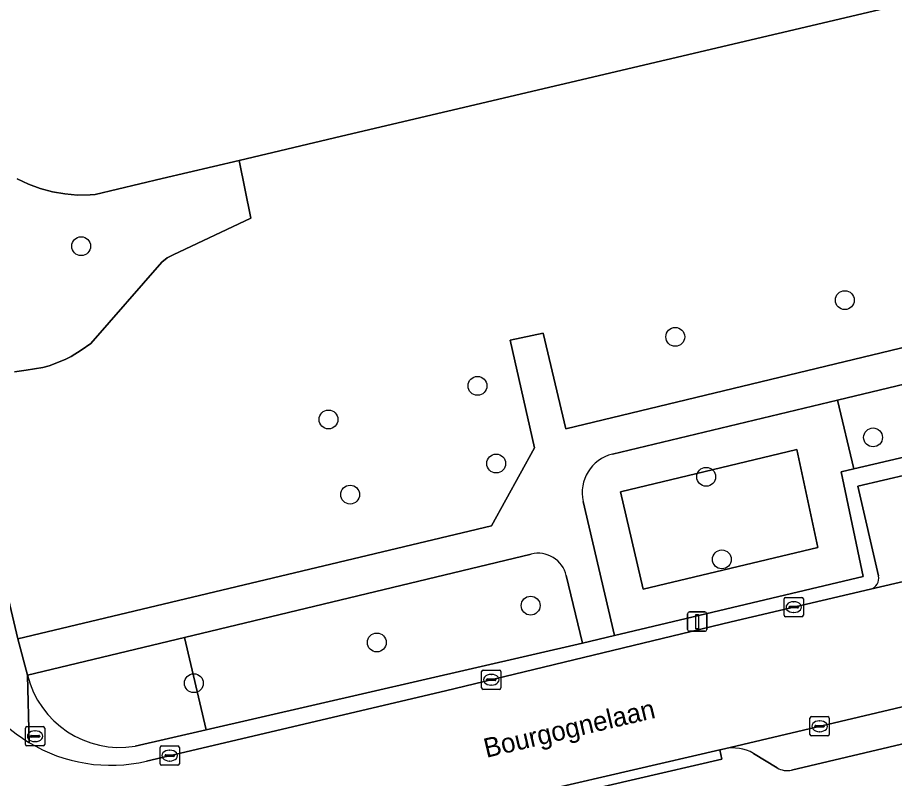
# Model space of a CAD drawing. Extents: x 158455 to 159797, y 387218 to 388672.
# Drawn here: x 159378.88 to 159424.36, y 388273.03 to 388312.5 of the extents above; entities that cross this region are included whole.
import ezdxf

# ---------------------------------------------------------------- set-up
doc = ezdxf.new("R2010")
doc.units = 0
for name, color, linetype in [('IMGEO_Boom', 7, 'Continuous'), ('IMGEO_Brandkraan', 7, 'Continuous'), ('IMGEO_Groenvoorziening', 7, 'Continuous'), ('IMGEO_Kolk', 7, 'Continuous'), ('IMGEO_Lichtmast', 7, 'Continuous'), ('IMGEO_Meer_plas_ven_vijver', 7, 'Continuous'), ('IMGEO_Oever', 7, 'Continuous'), ('IMGEO_Openbare_ruimte_label', 7, 'Continuous'), ('IMGEO_Parkeervlak_open', 7, 'Continuous'), ('IMGEO_Rijbaan_lokaal_open', 7, 'Continuous'), ('IMGEO_Voetpad_open', 7, 'Continuous'), ('IMGEO_Walbescherming', 7, 'Continuous')]:
    doc.layers.add(name, color=color, linetype=linetype)

msp = doc.modelspace()

# ---------------------------------------------------------------- linework, layer by layer
at = {"layer": 'IMGEO_Boom'}
for centre in [(159382.182, 388300.64), (159421.783, 388297.844), (159412.991, 388295.939), (159402.734, 388293.395), (159395.008, 388291.655), (159423.248, 388290.722), (159403.707, 388289.367), (159414.597, 388288.68), (159396.131, 388287.756), (159415.408, 388284.396), (159405.492, 388281.996), (159397.513, 388280.088), (159388.026, 388277.972)]:
    msp.add_circle(centre, 0.489, dxfattribs=at)
at = {"layer": 'IMGEO_Brandkraan'}
for p, q in [((159379.291, 388274.796), (159379.291, 388275.648)), ((159379.366, 388275.722), (159380.218, 388275.722)), ((159380.292, 388275.648), (159380.292, 388274.796)), ((159379.55, 388275.216), (159379.55, 388275.228)), ((159379.988, 388275.179), (159379.59, 388275.179)), ((159379.593, 388275.265), (159379.991, 388275.265)), ((159379.779, 388275.502), (159379.804, 388275.502)), ((159380.034, 388275.228), (159380.034, 388275.216)), ((159380.218, 388274.722), (159379.366, 388274.722)), ((159379.802, 388274.942), (159379.777, 388274.942))]:
    msp.add_line(p, q, dxfattribs=at)
for points in [[(159379.291, 388274.796), (159379.291, 388275.648)], [(159379.366, 388275.722), (159380.218, 388275.722)], [(159380.292, 388275.648), (159380.292, 388274.796)], [(159380.218, 388274.722), (159379.366, 388274.722)]]:
    msp.add_lwpolyline(points, dxfattribs=at)
for centre, radius, start, end in [((159379.368, 388275.646), 0.0765, 91.552, 178.448), ((159379.368, 388275.646), 0.0765, 91.552, 178.448), ((159380.216, 388275.646), 0.0765, 1.552, 88.448), ((159380.216, 388275.646), 0.0765, 1.552, 88.448), ((159379.59, 388275.225), 0.0403, 85.8775, 175.7526), ((159379.587, 388275.215), 0.0366, 178.938, 274.7102), ((159379.991, 388275.222), 0.043, 264.8664, 352.4533), ((159379.995, 388275.227), 0.0386, 1.7309, 96.639), ((159379.368, 388274.798), 0.0765, 181.552, 268.448), ((159379.368, 388274.798), 0.0765, 181.552, 268.448), ((159380.216, 388274.798), 0.0765, 271.552, 358.448), ((159380.216, 388274.798), 0.0765, 271.552, 358.448)]:
    msp.add_arc(centre, radius, start, end, dxfattribs=at)
for centre, major_axis, ratio, start_param, end_param in [((159379.778, 388275.222), (-0.387, 0.002), 0.722429, 4.712389, 7.853982), ((159379.803, 388275.222), (-0.39, 0.002), 0.717154, 1.570796, 4.712389)]:
    msp.add_ellipse(centre, major_axis=major_axis, ratio=ratio, start_param=start_param, end_param=end_param, dxfattribs=at)
at = {"layer": 'IMGEO_Groenvoorziening'}
for points in [[(159474.651, 388324.938), (159395.688, 388306.347), (159390.382, 388305.091), (159390.989, 388302.1), (159386.958, 388300.186), (159386.642, 388300.037), (159386.371, 388299.815), (159382.692, 388295.587), (159382.183, 388295.241), (159381.66, 388294.92), (159381.359, 388294.762), (159380.531, 388294.443), (159380.202, 388294.355), (159379.328, 388294.203), (159378.718, 388294.133)], [(159377.378, 388286.666), (159378.895, 388280.268), (159403.47, 388286.132), (159405.691, 388290.187), (159404.423, 388295.775), (159406.139, 388296.127), (159407.323, 388291.168), (159454.509, 388302.548), (159453.986, 388304.479), (159452.25, 388310.894), (159482.054, 388318.769)], [(159435.082, 388295.932), (159421.4, 388292.652), (159422.254, 388289.086), (159437.503, 388292.653), (159437.016, 388294.727)], [(159408.217, 388287.399), (159409.846, 388280.45), (159422.743, 388283.514), (159421.59, 388288.931), (159422.254, 388289.086), (159421.4, 388292.652), (159409.731, 388289.854)], [(159405.524, 388284.671), (159387.541, 388280.349), (159388.671, 388275.553), (159408.18, 388280.048)], [(159408.18, 388280.048), (159407.337, 388283.56)], [(159387.541, 388280.349), (159379.398, 388278.392)], [(159384.981, 388274.703), (159388.671, 388275.553), (159387.541, 388280.349)]]:
    msp.add_lwpolyline(points, dxfattribs=at)
for points in [[(159411.335, 388282.859), (159420.38, 388285.008), (159419.299, 388290.091), (159410.154, 388287.899)], [(159411.335, 388282.859), (159410.154, 388287.899), (159419.299, 388290.091), (159420.38, 388285.008)]]:
    msp.add_lwpolyline(points, close=True, dxfattribs=at)
for centre, radius, start, end in [((159410.207, 388287.866), 2.044, 103.4592, 193.2165), ((159405.875, 388283.21), 1.503, 13.4795, 103.5208), ((159384.19, 388279.575), 4.936, 193.8697, 279.2204)]:
    msp.add_arc(centre, radius, start, end, dxfattribs=at)
at = {"layer": 'IMGEO_Kolk'}
for p, q in [((159418.635, 388281.495), (159418.635, 388282.347)), ((159418.71, 388282.421), (159419.562, 388282.421)), ((159419.123, 388282.201), (159419.148, 388282.201)), ((159419.636, 388282.347), (159419.636, 388281.495)), ((159418.894, 388281.915), (159418.894, 388281.927)), ((159419.332, 388281.878), (159418.934, 388281.878)), ((159418.937, 388281.964), (159419.335, 388281.964)), ((159419.146, 388281.641), (159419.121, 388281.641)), ((159419.378, 388281.927), (159419.378, 388281.915)), ((159419.562, 388281.421), (159418.71, 388281.421)), ((159402.949, 388277.727), (159402.949, 388278.579)), ((159403.024, 388278.653), (159403.876, 388278.653)), ((159403.437, 388278.433), (159403.462, 388278.433)), ((159403.95, 388278.579), (159403.95, 388277.727)), ((159403.208, 388278.147), (159403.208, 388278.159)), ((159403.646, 388278.11), (159403.248, 388278.11)), ((159403.251, 388278.196), (159403.649, 388278.196)), ((159403.692, 388278.159), (159403.692, 388278.147)), ((159403.876, 388277.653), (159403.024, 388277.653)), ((159403.46, 388277.873), (159403.435, 388277.873)), ((159419.977, 388275.312), (159419.977, 388276.164)), ((159420.052, 388276.238), (159420.904, 388276.238)), ((159420.978, 388276.164), (159420.978, 388275.312)), ((159420.236, 388275.732), (159420.236, 388275.744)), ((159420.674, 388275.695), (159420.276, 388275.695)), ((159420.279, 388275.781), (159420.677, 388275.781)), ((159420.465, 388276.018), (159420.49, 388276.018)), ((159420.72, 388275.744), (159420.72, 388275.732)), ((159420.904, 388275.238), (159420.052, 388275.238)), ((159420.488, 388275.458), (159420.463, 388275.458)), ((159386.273, 388273.791), (159386.273, 388274.643)), ((159386.348, 388274.717), (159387.2, 388274.717)), ((159386.761, 388274.497), (159386.786, 388274.497)), ((159387.274, 388274.643), (159387.274, 388273.791)), ((159386.532, 388274.211), (159386.532, 388274.223)), ((159386.97, 388274.174), (159386.572, 388274.174)), ((159386.575, 388274.26), (159386.973, 388274.26)), ((159386.784, 388273.937), (159386.759, 388273.937)), ((159387.016, 388274.223), (159387.016, 388274.211)), ((159387.2, 388273.717), (159386.348, 388273.717))]:
    msp.add_line(p, q, dxfattribs=at)
for points in [[(159418.635, 388281.495), (159418.635, 388282.347)], [(159418.71, 388282.421), (159419.562, 388282.421)], [(159419.636, 388282.347), (159419.636, 388281.495)], [(159419.562, 388281.421), (159418.71, 388281.421)], [(159402.949, 388277.727), (159402.949, 388278.579)], [(159403.024, 388278.653), (159403.876, 388278.653)], [(159403.95, 388278.579), (159403.95, 388277.727)], [(159403.876, 388277.653), (159403.024, 388277.653)], [(159419.977, 388275.312), (159419.977, 388276.164)], [(159420.052, 388276.238), (159420.904, 388276.238)], [(159420.978, 388276.164), (159420.978, 388275.312)], [(159420.904, 388275.238), (159420.052, 388275.238)], [(159386.273, 388273.791), (159386.273, 388274.643)], [(159386.348, 388274.717), (159387.2, 388274.717)], [(159387.274, 388274.643), (159387.274, 388273.791)], [(159387.2, 388273.717), (159386.348, 388273.717)]]:
    msp.add_lwpolyline(points, dxfattribs=at)
for centre, radius, start, end in [((159418.712, 388282.345), 0.0765, 91.552, 178.448), ((159418.712, 388282.345), 0.0765, 91.552, 178.448), ((159419.56, 388282.345), 0.0765, 1.552, 88.448), ((159419.56, 388282.345), 0.0765, 1.552, 88.448), ((159418.934, 388281.924), 0.0403, 85.8775, 175.7526), ((159418.931, 388281.914), 0.0366, 178.938, 274.7102), ((159419.335, 388281.921), 0.043, 264.8664, 352.4533), ((159419.339, 388281.926), 0.0386, 1.7309, 96.639), ((159418.712, 388281.497), 0.0765, 181.552, 268.448), ((159418.712, 388281.497), 0.0765, 181.552, 268.448), ((159419.56, 388281.497), 0.0765, 271.552, 358.448), ((159419.56, 388281.497), 0.0765, 271.552, 358.448), ((159403.026, 388278.577), 0.0765, 91.552, 178.448), ((159403.026, 388278.577), 0.0765, 91.552, 178.448), ((159403.874, 388278.577), 0.0765, 1.552, 88.448), ((159403.874, 388278.577), 0.0765, 1.552, 88.448), ((159403.248, 388278.156), 0.0403, 85.8775, 175.7526), ((159403.245, 388278.146), 0.0366, 178.938, 274.7102), ((159403.649, 388278.153), 0.043, 264.8664, 352.4533), ((159403.653, 388278.158), 0.0386, 1.7309, 96.639), ((159403.026, 388277.729), 0.0765, 181.552, 268.448), ((159403.026, 388277.729), 0.0765, 181.552, 268.448), ((159403.874, 388277.729), 0.0765, 271.552, 358.448), ((159403.874, 388277.729), 0.0765, 271.552, 358.448), ((159420.054, 388276.162), 0.0765, 91.552, 178.448), ((159420.054, 388276.162), 0.0765, 91.552, 178.448), ((159420.902, 388276.162), 0.0765, 1.552, 88.448), ((159420.902, 388276.162), 0.0765, 1.552, 88.448), ((159420.276, 388275.741), 0.0403, 85.8775, 175.7526), ((159420.273, 388275.731), 0.0366, 178.938, 274.7102), ((159420.677, 388275.738), 0.043, 264.8664, 352.4533), ((159420.681, 388275.743), 0.0386, 1.7309, 96.639), ((159420.054, 388275.314), 0.0765, 181.552, 268.448), ((159420.054, 388275.314), 0.0765, 181.552, 268.448), ((159420.902, 388275.314), 0.0765, 271.552, 358.448), ((159420.902, 388275.314), 0.0765, 271.552, 358.448), ((159386.35, 388274.641), 0.0765, 91.552, 178.448), ((159386.35, 388274.641), 0.0765, 91.552, 178.448), ((159387.198, 388274.641), 0.0765, 1.552, 88.448), ((159387.198, 388274.641), 0.0765, 1.552, 88.448), ((159386.572, 388274.22), 0.0403, 85.8775, 175.7526), ((159386.569, 388274.21), 0.0366, 178.938, 274.7102), ((159386.973, 388274.217), 0.043, 264.8664, 352.4533), ((159386.977, 388274.222), 0.0386, 1.7309, 96.639), ((159386.35, 388273.793), 0.0765, 181.552, 268.448), ((159386.35, 388273.793), 0.0765, 181.552, 268.448), ((159387.198, 388273.793), 0.0765, 271.552, 358.448), ((159387.198, 388273.793), 0.0765, 271.552, 358.448)]:
    msp.add_arc(centre, radius, start, end, dxfattribs=at)
for centre, major_axis, ratio, start_param, end_param in [((159419.122, 388281.921), (-0.387, 0.002), 0.722429, 4.712389, 7.853982), ((159419.147, 388281.921), (-0.39, 0.002), 0.717154, 1.570796, 4.712389), ((159403.436, 388278.153), (-0.387, 0.002), 0.722429, 4.712389, 7.853982), ((159403.461, 388278.153), (-0.39, 0.002), 0.717154, 1.570796, 4.712389), ((159420.464, 388275.738), (-0.387, 0.002), 0.722429, 4.712389, 7.853982), ((159420.489, 388275.738), (-0.39, 0.002), 0.717154, 1.570796, 4.712389), ((159386.76, 388274.217), (-0.387, 0.002), 0.722429, 4.712389, 7.853982), ((159386.785, 388274.217), (-0.39, 0.002), 0.717154, 1.570796, 4.712389)]:
    msp.add_ellipse(centre, major_axis=major_axis, ratio=ratio, start_param=start_param, end_param=end_param, dxfattribs=at)
at = {"layer": 'IMGEO_Lichtmast'}
for p, q in [((159413.631, 388280.767), (159413.631, 388281.567)), ((159413.631, 388281.567), (159413.631, 388280.767)), ((159413.731, 388281.667), (159414.521, 388281.667)), ((159414.521, 388281.667), (159413.731, 388281.667)), ((159414.621, 388281.567), (159414.621, 388280.767)), ((159414.621, 388280.767), (159414.621, 388281.567)), ((159414.521, 388280.667), (159413.731, 388280.667)), ((159413.731, 388280.667), (159414.521, 388280.667))]:
    msp.add_line(p, q, dxfattribs=at)
msp.add_lwpolyline([(159414.051, 388281.542), (159414.201, 388281.542), (159414.201, 388280.792), (159414.051, 388280.792), (159414.051, 388281.542)], dxfattribs=at)
for centre, start, end in [((159413.731, 388281.567), 90, 180), ((159413.731, 388281.567), 90, 180), ((159414.521, 388281.567), 0, 90), ((159414.521, 388281.567), 360, 90), ((159413.731, 388280.767), 180, 270), ((159413.731, 388280.767), 180, 270), ((159414.521, 388280.767), 270, 0), ((159414.521, 388280.767), 270, 0)]:
    msp.add_arc(centre, 0.1, start, end, dxfattribs=at)
at = {"layer": 'IMGEO_Meer_plas_ven_vijver'}
msp.add_lwpolyline([(159378.857, 388304.14), (159379.449, 388303.86), (159380.064, 388303.633), (159380.696, 388303.463), (159381.341, 388303.35), (159381.994, 388303.295), (159382.649, 388303.298), (159382.901, 388303.32), (159386.39, 388304.146), (159390.382, 388305.091), (159395.688, 388306.347), (159474.651, 388324.938)], dxfattribs=at)
at = {"layer": 'IMGEO_Oever'}
msp.add_lwpolyline([(159378.718, 388294.133), (159379.328, 388294.203), (159380.202, 388294.355), (159380.531, 388294.443), (159381.359, 388294.762), (159381.66, 388294.92), (159382.183, 388295.241), (159382.692, 388295.587), (159386.371, 388299.815), (159386.642, 388300.037), (159386.958, 388300.186), (159390.989, 388302.1), (159390.382, 388305.091), (159386.39, 388304.146), (159382.901, 388303.32), (159382.649, 388303.298), (159381.994, 388303.295), (159381.341, 388303.35), (159380.696, 388303.463), (159380.064, 388303.633), (159379.449, 388303.86), (159378.857, 388304.14)], dxfattribs=at)
at = {"layer": 'IMGEO_Parkeervlak_open'}
for points in [[(159423.121, 388282.847), (159426.384, 388283.607), (159438.28, 388286.362), (159437.098, 388291.625), (159422.46, 388288.201), (159423.529, 388283.535)], [(159430.391, 388278.085), (159415.542, 388274.571)], [(159419.021, 388273.466), (159427.864, 388275.559)], [(159417.043, 388274.333), (159418.27, 388273.585)]]:
    msp.add_lwpolyline(points, dxfattribs=at)
for centre, radius, start, end in [((159422.963, 388283.406), 0.581, 285.8053, 12.8569), ((159415.98, 388272.479), 2.137, 60.1608, 101.8195), ((159418.792, 388274.448), 1.009, 238.8527, 283.1394)]:
    msp.add_arc(centre, radius, start, end, dxfattribs=at)
at = {"layer": 'IMGEO_Rijbaan_lokaal_open'}
for points in [[(159454.732, 388256.644), (159454.3, 388257.422), (159450.138, 388264.915), (159444.401, 388275.109), (159443.678, 388276.411), (159439.857, 388283.294), (159438.316, 388286.202), (159438.28, 388286.362), (159426.384, 388283.607), (159423.121, 388282.847), (159415.888, 388281.163), (159401.081, 388277.578), (159385.564, 388273.931)], [(159386.906, 388267.762), (159388.942, 388268.247), (159406.288, 388272.431), (159406.341, 388272.446), (159415.303, 388274.515), (159415.542, 388274.571), (159430.391, 388278.085), (159430.953, 388278.218)]]:
    msp.add_lwpolyline(points, dxfattribs=at)
for centre, radius, start, end in [((159383.708, 388281.833), 8.12, 193.9756, 238.5931), ((159383.705, 388281.837), 8.121, 238.6244, 283.2303)]:
    msp.add_arc(centre, radius, start, end, dxfattribs=at)
at = {"layer": 'IMGEO_Voetpad_open'}
for points in [[(159379.477, 388274.903), (159379.398, 388278.392), (159378.895, 388280.268), (159377.378, 388286.666), (159375.682, 388293.817), (159375.607, 388294.133), (159374.137, 388300.331), (159372.739, 388306.225), (159372.286, 388308.133), (159370.436, 388315.932), (159369.692, 388319.07), (159364.977, 388338.95), (159366.314, 388339.265), (159365.811, 388341.365), (159362.657, 388354.544), (159361.759, 388358.298), (159361.145, 388360.897), (159360.567, 388363.341), (159358.028, 388374.208), (159356.881, 388379.117)], [(159483.324, 388313.367), (159463.75, 388308.797), (159464.568, 388304.974), (159454.509, 388302.548), (159407.323, 388291.168), (159406.139, 388296.127), (159404.423, 388295.775), (159405.691, 388290.187), (159403.47, 388286.132), (159378.895, 388280.268), (159379.398, 388278.392), (159387.541, 388280.349), (159405.524, 388284.671)], [(159409.731, 388289.854), (159421.4, 388292.652), (159435.082, 388295.932)], [(159423.529, 388283.535), (159422.46, 388288.201), (159437.098, 388291.625), (159438.28, 388286.362), (159438.818, 388286.795), (159438.577, 388287.87), (159437.503, 388292.653), (159422.254, 388289.086), (159421.59, 388288.931), (159422.743, 388283.514), (159409.846, 388280.45), (159408.18, 388280.048), (159388.671, 388275.553), (159384.981, 388274.703)], [(159407.337, 388283.56), (159408.18, 388280.048), (159409.846, 388280.45), (159408.217, 388287.399)], [(159415.888, 388281.163), (159423.121, 388282.847)], [(159385.564, 388273.931), (159401.081, 388277.578), (159415.888, 388281.163)], [(159379.398, 388278.392), (159379.477, 388274.903)], [(159427.864, 388275.559), (159419.021, 388273.466)], [(159415.542, 388274.571), (159415.303, 388274.515), (159415.409, 388274.027), (159406.447, 388271.958), (159406.341, 388272.446), (159406.288, 388272.431)], [(159418.27, 388273.585), (159417.043, 388274.333)]]:
    msp.add_lwpolyline(points, dxfattribs=at)
msp.add_lwpolyline([(159406.341, 388272.446), (159406.447, 388271.958), (159415.409, 388274.027), (159415.303, 388274.515)], close=True, dxfattribs=at)
for centre, radius, start, end in [((159410.207, 388287.866), 2.044, 103.4592, 193.2165), ((159405.875, 388283.21), 1.503, 13.4795, 103.5208), ((159422.963, 388283.406), 0.581, 285.8053, 12.8569), ((159383.708, 388281.833), 8.12, 193.9756, 238.5931), ((159384.19, 388279.575), 4.936, 193.8697, 279.2204), ((159383.705, 388281.837), 8.121, 238.6244, 283.2303), ((159415.98, 388272.479), 2.137, 60.1608, 101.8195), ((159418.792, 388274.448), 1.009, 238.8527, 283.1394)]:
    msp.add_arc(centre, radius, start, end, dxfattribs=at)
at = {"layer": 'IMGEO_Walbescherming'}
msp.add_lwpolyline([(159395.688, 388306.347), (159390.382, 388305.091), (159386.39, 388304.146), (159382.901, 388303.32)], dxfattribs=at)

# ---------------------------------------------------------------- texts
at = {"layer": 'IMGEO_Openbare_ruimte_label'}
msp.add_text('Bourgognelaan', height=1, rotation=13.2996, dxfattribs=at).set_placement((159403.194, 388274.098))

doc.saveas('drawing.dxf')
